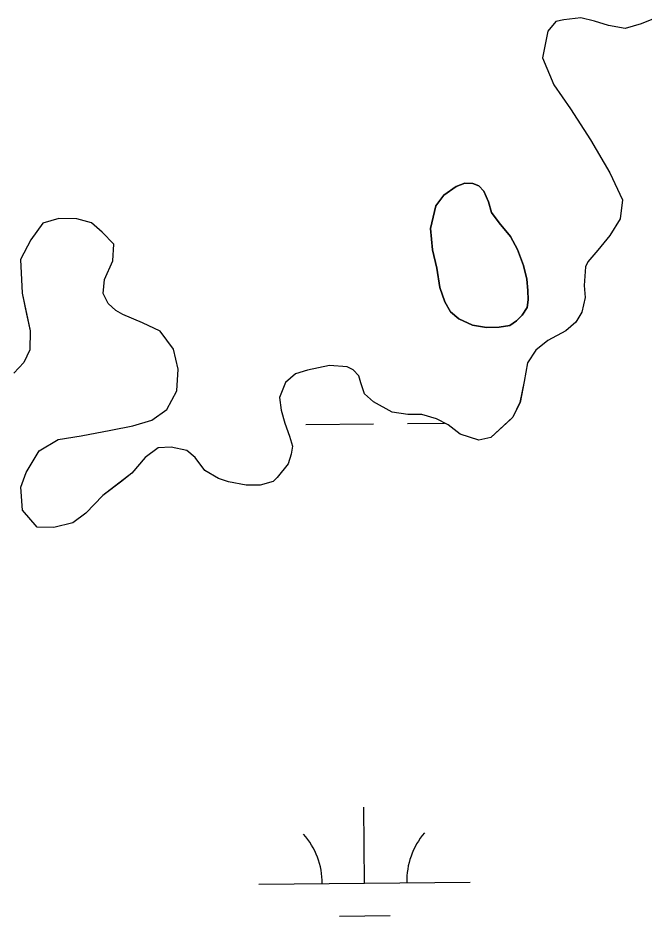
# Model space of a CAD drawing. Extents: x 3734862 to 3772949, y 391520 to 417239.
# Drawn here: x 3747069.5 to 3747365.6, y 411227.4 to 411652.3 of the extents above; entities that cross this region are included whole.
import ezdxf

# ---------------------------------------------------------------- set-up
doc = ezdxf.new("R2010")
doc.units = 0
doc.layers.add('V-TOPO-SHOR', color=7, linetype='Continuous')
doc.layers.add('V-WETL-SWMP', color=7, linetype='Continuous')

msp = doc.modelspace()

# ---------------------------------------------------------------- linework, layer by layer
at = {"layer": 'V-TOPO-SHOR'}
for points in [[(3747370.819, 411652.148), (3747364.214, 411649.445), (3747356.682, 411647.22500000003), (3747348.74, 411648.759), (3747342.213, 411650.739), (3747335.677, 411652.253), (3747327.696, 411651.446), (3747323.934, 411650.569), (3747320.111, 411645.947), (3747317.561, 411633.335), (3747322.9760000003, 411620.59500000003), (3747330.756, 411609.222), (3747340.3570000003, 411594.54000000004), (3747349.475, 411578.92600000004), (3747355.359, 411566.177), (3747354.2770000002, 411557.293), (3747349.4620000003, 411549.404), (3747343.7260000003, 411542.469), (3747338.948, 411536.924), (3747337.973, 411534.597), (3747337.361, 411525.703), (3747337.738, 411520.075), (3747336.216, 411513.07), (3747333.33, 411508.43200000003), (3747328.577, 411504.291), (3747320.068, 411499.744), (3747314.37, 411495.15), (3747310.522, 411489.121), (3747308.971, 411480.243), (3747306.938, 411470.435), (3747303.542, 411463.46400000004), (3747302.59, 411462.54000000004), (3747293.077, 411453.793), (3747287.431, 411452.478), (3747278.575, 411455.436), (3747273.023, 411459.743)], [(3747308.6070000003, 411535.199), (3747305.707, 411542.656), (3747302.395, 411548.851), (3747297.1380000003, 411555.27400000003), (3747293.515, 411560.306), (3747292.037, 411565.202), (3747289.7800000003, 411570.31), (3747287.48, 411572.784), (3747284.576, 411574.003), (3747280.873, 411574.158), (3747276.752, 411572.569), (3747270.836, 411568.37700000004), (3747267.049, 411563.369), (3747264.632, 411552.685), (3747265.542, 411542.629), (3747267.542, 411533.82300000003), (3747269.052, 411524.828), (3747271.376, 411517.967), (3747274.127, 411513.242), (3747278.071, 411509.962), (3747284.457, 411506.933), (3747291.164, 411505.847), (3747297.116, 411506.044), (3747302.098, 411506.742), (3747305.3510000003, 411508.931), (3747307.931, 411511.717), (3747310.329, 411515.284), (3747310.876, 411518.979), (3747310.6550000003, 411523.272), (3747310.157, 411528.641), (3747308.6070000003, 411535.199)], [(3747273.023, 411459.743), (3747267.446, 411462.647), (3747260.45, 411464.635), (3747253.893, 411464.742), (3747246.411, 411465.80100000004), (3747237.586, 411470.632), (3747233.431, 411474.447), (3747231.6410000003, 411479.631), (3747230.758, 411482.92600000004), (3747227.994, 411485.783), (3747225.2060000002, 411487.235), (3747216.781, 411487.83900000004), (3747206.436, 411485.666), (3747200.784, 411483.884), (3747196.0300000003, 411479.743), (3747193.106, 411472.762), (3747193.941, 411466.657), (3747195.717, 411460.53500000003), (3747197.96, 411454.408), (3747199.289, 411449.699), (3747198.758, 411445.96), (3747197.278, 411441.298), (3747192.0160000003, 411434.825), (3747190.114, 411432.979), (3747183.992, 411431.206), (3747177.433, 411431.31200000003), (3747169.023, 411432.856), (3747164.362, 411434.337), (3747157.864, 411438.194), (3747153.278, 411444.358), (3747149.35, 411447.702), (3747141.877, 411449.23), (3747135.7800000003, 411448.862), (3747129.614, 411444.276), (3747123.4, 411436.881), (3747118.6550000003, 411433.20900000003), (3747109.64, 411426.327), (3747101.538, 411418.025), (3747095.3710000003, 411413.439), (3747086.432, 411411.242), (3747078.467, 411411.371), (3747071.571, 411419.45), (3747070.81, 411430.239), (3747073.267, 411437.229), (3747079.526, 411447.436), (3747088.519, 411452.913), (3747099.324, 411454.61), (3747113.424, 411457.193), (3747123.769, 411459.368), (3747132.714, 411462.032), (3747139.825, 411467.07), (3747144.656, 411475.895), (3747145.293, 411486.195), (3747143.1040000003, 411495.601), (3747136.681, 411504.141), (3747128.311, 411508.026), (3747119.003, 411511.928), (3747115.755, 411513.855), (3747112.06, 411517.195), (3747109.793, 411521.918), (3747110.369, 411528.469), (3747114.262, 411537.309), (3747114.86, 411545.265), (3747109.33, 411550.979), (3747104.245, 411555.28), (3747097.2490000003, 411557.268), (3747088.818, 411557.406), (3747081.2830000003, 411555.186), (3747075.532, 411547.313), (3747070.6950000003, 411538.01900000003), (3747071.3710000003, 411522.078), (3747073.554, 411512.2), (3747075.2970000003, 411504.207), (3747075.151, 411495.304), (3747072.241, 411489.26), (3747067.473, 411484.183)]]:
    msp.add_lwpolyline(points, dxfattribs=at)
at = {"layer": 'V-WETL-SWMP'}
for p, q in [((3747205.6976599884, 411459.96122486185), (3747237.6958619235, 411460.2992169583)), ((3747253.6949628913, 411460.46821300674), (3747271.2756641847, 411460.6539152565)), ((3747233.398821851, 411242.9987094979), (3747233.018578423, 411278.996701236)), ((3747183.401631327, 411242.47059684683), (3747283.396012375, 411243.52682214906)), ((3747221.562483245, 411227.4418232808), (3747245.561134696, 411227.6953173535))]:
    msp.add_line(p, q, dxfattribs=at)
for points in [[(3747370.8200000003, 411652.148), (3747364.215, 411649.444), (3747356.681, 411647.224), (3747348.74, 411648.759), (3747342.2120000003, 411650.74), (3747335.677, 411652.253), (3747327.697, 411651.446), (3747323.934, 411650.57), (3747320.11, 411645.946), (3747317.561, 411633.336), (3747322.9760000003, 411620.59500000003), (3747330.757, 411609.222), (3747340.358, 411594.539), (3747349.475, 411578.92600000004), (3747355.359, 411566.178), (3747354.2770000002, 411557.292), (3747349.4620000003, 411549.404), (3747343.7260000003, 411542.469), (3747338.949, 411536.924), (3747337.974, 411534.597), (3747337.36, 411525.703)], [(3747337.36, 411525.703), (3747337.737, 411520.074), (3747336.217, 411513.07), (3747333.33, 411508.431), (3747328.576, 411504.291), (3747320.0670000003, 411499.744), (3747314.369, 411495.151), (3747310.522, 411489.12200000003), (3747308.971, 411480.244), (3747306.937, 411470.436), (3747303.543, 411463.463), (3747293.076, 411453.793), (3747287.431, 411452.479), (3747278.576, 411455.435), (3747273.023, 411459.743), (3747267.447, 411462.646), (3747260.451, 411464.635), (3747253.892, 411464.742), (3747246.412, 411465.80100000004), (3747237.5870000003, 411470.631), (3747233.432, 411474.447), (3747231.642, 411479.631), (3747230.759, 411482.92600000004), (3747227.994, 411485.783), (3747225.2060000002, 411487.234), (3747216.781, 411487.84), (3747206.436, 411485.666), (3747200.784, 411483.884), (3747196.0300000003, 411479.744), (3747193.105, 411472.762), (3747193.9420000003, 411466.657), (3747195.717, 411460.536), (3747197.96, 411454.408), (3747199.289, 411449.7), (3747198.759, 411445.96), (3747197.2770000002, 411441.298), (3747192.017, 411434.824), (3747190.113, 411432.98), (3747183.992, 411431.206), (3747177.433, 411431.313), (3747169.024, 411432.856), (3747164.362, 411434.338), (3747157.864, 411438.193), (3747153.279, 411444.359), (3747149.3510000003, 411447.703), (3747141.878, 411449.23), (3747135.7800000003, 411448.86100000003), (3747129.614, 411444.276), (3747123.401, 411436.88), (3747109.64, 411426.327), (3747101.538, 411418.02400000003), (3747095.3710000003, 411413.439), (3747086.432, 411411.241), (3747078.468, 411411.371), (3747071.571, 411419.45), (3747070.81, 411430.24), (3747073.267, 411437.229), (3747079.525, 411447.436), (3747088.518, 411452.913), (3747099.323, 411454.61100000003), (3747113.424, 411457.192), (3747123.768, 411459.367), (3747132.715, 411462.032), (3747139.826, 411467.071), (3747144.656, 411475.895), (3747145.293, 411486.194), (3747143.103, 411495.602), (3747136.682, 411504.141), (3747128.311, 411508.027), (3747119.003, 411511.928), (3747115.754, 411513.855), (3747112.06, 411517.195), (3747109.794, 411521.918), (3747110.369, 411528.469), (3747114.262, 411537.309), (3747114.861, 411545.266), (3747109.3310000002, 411550.979), (3747104.2460000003, 411555.28), (3747097.25, 411557.268), (3747088.8170000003, 411557.406), (3747081.2830000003, 411555.186), (3747075.532, 411547.313), (3747070.694, 411538.02), (3747071.3710000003, 411522.077), (3747075.2970000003, 411504.206), (3747075.1520000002, 411495.305), (3747072.241, 411489.261), (3747067.473, 411484.184)]]:
    msp.add_lwpolyline(points, dxfattribs=at)
msp.add_lwpolyline([(3747308.606, 411535.199), (3747310.157, 411528.642), (3747310.654, 411523.272), (3747310.876, 411518.979), (3747310.329, 411515.284), (3747307.931, 411511.716), (3747305.3510000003, 411508.931), (3747302.098, 411506.742), (3747297.115, 411506.043), (3747291.165, 411505.848), (3747284.4560000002, 411506.93200000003), (3747278.071, 411509.961), (3747274.127, 411513.242), (3747271.377, 411517.967), (3747269.052, 411524.829), (3747267.542, 411533.822), (3747265.541, 411542.629), (3747264.632, 411552.685), (3747267.049, 411563.369), (3747270.835, 411568.37700000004), (3747276.753, 411572.569), (3747280.873, 411574.159), (3747284.575, 411574.00200000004), (3747287.48, 411572.784), (3747289.779, 411570.31), (3747292.036, 411565.203), (3747293.5160000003, 411560.305), (3747297.1380000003, 411555.27400000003), (3747302.395, 411548.851), (3747305.7060000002, 411542.656)], close=True, dxfattribs=at)
for centre, radius, start, end in [((3747178.1539748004, 411242.88999632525), 35.24628790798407, 359.8333636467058, 41.37702198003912), ((3747288.633638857, 411244.05697606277), 35.246287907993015, 139.83336126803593, 181.37701960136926)]:
    msp.add_arc(centre, radius, start, end, dxfattribs=at)

doc.saveas('drawing.dxf')
